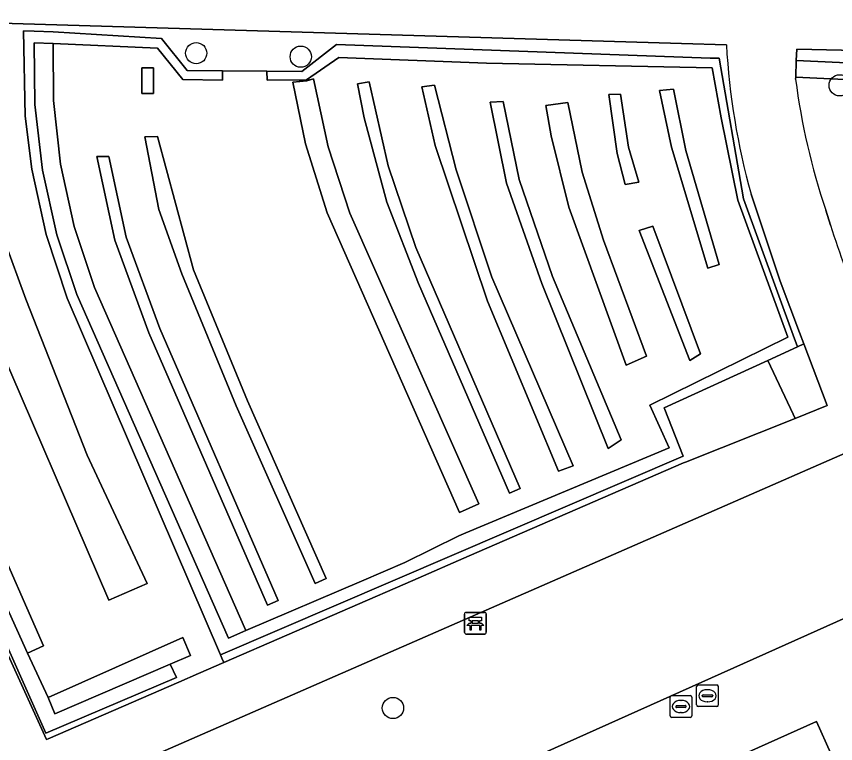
# Model space of a CAD drawing. Extents: x 161248 to 161848, y 384871 to 385383.
# Drawn here: x 161499.57 to 161537.26, y 385112.88 to 385146.35 of the extents above; entities that cross this region are included whole.
import ezdxf

# ---------------------------------------------------------------- set-up
doc = ezdxf.new("R2010")
doc.units = 0
for name, color, linetype in [('IMGEO_Bank', 7, 'Continuous'), ('IMGEO_Boom', 7, 'Continuous'), ('IMGEO_Groenvoorziening', 7, 'Continuous'), ('IMGEO_Haag', 7, 'Continuous'), ('IMGEO_Rioolput', 7, 'Continuous'), ('IMGEO_Voetpad_gesloten', 7, 'Continuous'), ('IMGEO_Voetpad_open', 7, 'Continuous')]:
    doc.layers.add(name, color=color, linetype=linetype)

msp = doc.modelspace()

# ---------------------------------------------------------------- linework, layer by layer
at = {"layer": 'IMGEO_Bank'}
for p, q in [((161520.189, 385117.995), (161520.189, 385118.836)), ((161520.189, 385118.836), (161520.189, 385117.995)), ((161520.264, 385118.92), (161521.105, 385118.92)), ((161521.105, 385118.92), (161520.264, 385118.92)), ((161521.189, 385118.845), (161521.189, 385118.004)), ((161521.189, 385118.004), (161521.189, 385118.845)), ((161520.498, 385118.426), (161520.498, 385118.532)), ((161520.542, 385118.532), (161520.542, 385118.426)), ((161520.83, 385118.538), (161520.548, 385118.538)), ((161520.548, 385118.42), (161520.83, 385118.42)), ((161520.836, 385118.426), (161520.836, 385118.532)), ((161520.88, 385118.532), (161520.88, 385118.426)), ((161520.886, 385118.318), (161520.493, 385118.318)), ((161521.114, 385117.92), (161520.273, 385117.92)), ((161520.273, 385117.92), (161521.114, 385117.92))]:
    msp.add_line(p, q, dxfattribs=at)
for points in [[(161520.436, 385118.318), (161520.294, 385118.318), (161520.406, 385118.42), (161520.492, 385118.42)], [(161520.492, 385118.538), (161520.406, 385118.538), (161520.406, 385118.699), (161520.969, 385118.699), (161520.969, 385118.538), (161520.886, 385118.538)], [(161520.886, 385118.42), (161520.969, 385118.42), (161521.081, 385118.318), (161520.942, 385118.318)], [(161520.486, 385118.311), (161520.486, 385118.104), (161520.443, 385118.104), (161520.443, 385118.311)], [(161520.936, 385118.311), (161520.936, 385118.104), (161520.892, 385118.104), (161520.892, 385118.311)]]:
    msp.add_lwpolyline(points, dxfattribs=at)
for centre, radius, start, end in [((161520.267, 385118.842), 0.0779, 92.4484, 184.2845), ((161520.267, 385118.842), 0.0779, 92.4484, 184.2845), ((161521.111, 385118.842), 0.0779, 2.4484, 94.2845), ((161521.111, 385118.842), 0.0779, 2.4484, 94.2845), ((161520.491, 385118.531), 0.00671, 2.8957, 87.1043), ((161520.491, 385118.427), 0.00671, 272.8957, 357.1043), ((161520.548, 385118.531), 0.00671, 92.8957, 177.1043), ((161520.548, 385118.427), 0.00671, 182.8957, 267.1043), ((161520.83, 385118.531), 0.00671, 2.8957, 87.1043), ((161520.83, 385118.427), 0.00671, 272.8957, 357.1043), ((161520.887, 385118.531), 0.00671, 92.8957, 177.1043), ((161520.887, 385118.427), 0.00671, 182.8957, 267.1043), ((161520.436, 385118.311), 0.00671, 2.8957, 87.1043), ((161520.493, 385118.311), 0.00671, 92.8957, 177.1043), ((161520.885, 385118.311), 0.00671, 2.8957, 87.1043), ((161520.942, 385118.311), 0.00671, 92.8957, 177.1043), ((161520.267, 385117.998), 0.0779, 182.4484, 274.2845), ((161520.267, 385117.998), 0.0779, 182.4484, 274.2845), ((161521.111, 385117.998), 0.0779, 272.4484, 4.2845), ((161521.111, 385117.998), 0.0779, 272.4484, 4.2845)]:
    msp.add_arc(centre, radius, start, end, dxfattribs=at)
at = {"layer": 'IMGEO_Boom'}
for centre in [(161507.841, 385144.661), (161512.653, 385144.499), (161537.448, 385143.18), (161516.894, 385114.517)]:
    msp.add_circle(centre, 0.489, dxfattribs=at)
at = {"layer": 'IMGEO_Groenvoorziening'}
for points in [[(161532.234, 385145.051), (161530.167, 385145.113), (161488.578, 385146.355)], [(161491.611, 385134.279), (161500.916, 385113.354), (161506.94, 385115.926), (161506.651, 385116.539), (161501.332, 385114.247), (161501.03, 385114.994), (161500.087, 385117.049), (161492.141, 385134.64), (161491.152, 385137.496), (161490.258, 385140.671), (161489.492, 385145.52), (161497.609, 385145.25), (161497.61, 385145.767), (161488.963, 385146.054)], [(161488.963, 385146.054), (161497.61, 385145.767), (161497.609, 385145.25), (161498.653, 385145.215), (161498.673, 385144.097), (161490.776, 385144.423), (161491.898, 385139.071), (161493.573, 385133.865), (161500.809, 385117.385)], [(161500.933, 385136.314), (161500.275, 385139.328), (161499.978, 385141.768), (161499.903, 385145.692), (161500.384, 385145.676), (161501.256, 385145.647), (161506.238, 385145.341), (161507.431, 385143.861), (161509.059, 385143.848), (161511.094, 385143.832), (161512.696, 385143.819), (161514.301, 385145.053), (161531.495, 385144.436), (161531.904, 385144.425), (161533.016, 385137.953), (161535.306, 385131.68), (161535.502, 385131.144), (161535.8, 385131.28), (161535.604, 385131.799), (161534.708, 385134.164), (161533.369, 385138.171)], [(161560.529, 385138.93), (161560.411, 385139.239), (161559.36, 385142.418), (161535.423, 385143.559), (161535.419, 385143.462)], [(161536.803, 385137.433), (161537.024, 385136.737)], [(161492.081, 385132.585), (161500.955, 385113.07), (161501.028, 385113.102), (161507.04, 385115.714), (161507.946, 385116.107), (161509.11, 385116.613), (161509.018, 385116.813), (161508.954, 385116.962), (161501.903, 385133.385), (161500.933, 385136.314)], [(161500.809, 385117.385), (161500.087, 385117.049), (161501.03, 385114.994), (161507.234, 385117.767), (161507.584, 385116.941), (161506.651, 385116.539), (161506.94, 385115.926), (161500.916, 385113.354), (161491.611, 385134.279)]]:
    msp.add_lwpolyline(points, dxfattribs=at)
for points in [[(161530.244, 385126.111), (161529.379, 385128.342), (161534.138, 385130.52), (161535.502, 385131.144), (161535.306, 385131.68), (161533.016, 385137.953), (161531.904, 385144.425), (161531.495, 385144.436), (161514.301, 385145.053), (161512.696, 385143.819), (161511.094, 385143.832), (161511.1, 385143.425), (161512.923, 385143.433), (161514.401, 385144.468), (161521.201, 385144.202), (161531.578, 385143.987), (161532.001, 385141.687), (161532.76, 385137.894), (161535.065, 385131.584), (161528.719, 385128.456), (161529.596, 385126.501), (161520.241, 385122.577), (161519.924, 385122.444), (161517.448, 385121.223), (161515.446, 385120.363), (161510.125, 385118.079), (161509.324, 385117.735), (161502.348, 385133.559), (161501.433, 385136.3), (161500.77, 385139.269), (161500.42, 385142.292), (161500.39, 385145.144), (161501.265, 385145.105), (161506.057, 385144.892), (161507.223, 385143.447), (161509.052, 385143.416), (161509.059, 385143.848), (161507.431, 385143.861), (161506.238, 385145.341), (161501.256, 385145.647), (161500.384, 385145.676), (161499.903, 385145.692), (161499.978, 385141.768), (161500.275, 385139.328), (161500.933, 385136.314), (161501.903, 385133.385), (161508.954, 385116.962)], [(161493.573, 385133.865), (161491.898, 385139.071), (161490.776, 385144.423), (161498.673, 385144.097), (161498.653, 385145.215), (161497.609, 385145.25), (161489.492, 385145.52), (161490.258, 385140.671), (161491.152, 385137.496), (161492.141, 385134.64), (161500.087, 385117.049), (161500.809, 385117.385)], [(161503.16, 385133.875), (161502.233, 385136.676), (161501.605, 385139.558), (161501.281, 385142.49), (161501.265, 385145.105), (161500.39, 385145.144), (161500.42, 385142.292), (161500.77, 385139.269), (161501.433, 385136.3), (161502.348, 385133.559), (161509.324, 385117.735), (161510.125, 385118.079)], [(161532.76, 385137.894), (161532.001, 385141.687), (161531.578, 385143.987), (161521.201, 385144.202), (161514.401, 385144.468), (161512.923, 385143.433), (161511.1, 385143.425), (161511.094, 385143.832), (161509.059, 385143.848), (161509.052, 385143.416), (161507.223, 385143.447), (161506.057, 385144.892), (161501.265, 385145.105), (161501.281, 385142.49), (161501.605, 385139.558), (161502.233, 385136.676), (161503.16, 385133.875), (161510.125, 385118.079), (161515.446, 385120.363), (161517.448, 385121.223), (161519.924, 385122.444), (161520.241, 385122.577), (161529.596, 385126.501), (161528.719, 385128.456), (161535.065, 385131.584)], [(161532.76, 385137.894), (161532.001, 385141.687), (161531.578, 385143.987), (161521.201, 385144.202), (161514.401, 385144.468), (161512.923, 385143.433), (161511.1, 385143.425), (161511.094, 385143.832), (161509.059, 385143.848), (161509.052, 385143.416), (161507.223, 385143.447), (161506.057, 385144.892), (161501.265, 385145.105), (161501.281, 385142.49), (161501.605, 385139.558), (161502.233, 385136.676), (161503.16, 385133.875), (161510.125, 385118.079), (161515.446, 385120.363), (161517.448, 385121.223), (161519.924, 385122.444), (161520.241, 385122.577), (161529.596, 385126.501), (161528.719, 385128.456), (161535.065, 385131.584)], [(161559.387, 385144.304), (161535.472, 385144.844), (161535.452, 385144.325), (161559.745, 385143.209)], [(161535.452, 385144.325), (161535.423, 385143.559), (161559.36, 385142.418), (161560.411, 385139.239), (161561.384, 385139.666), (161559.745, 385143.209)], [(161505.878, 385142.8), (161505.339, 385142.8), (161505.339, 385143.993), (161505.878, 385143.993)], [(161505.878, 385143.993), (161505.339, 385143.993), (161505.339, 385142.8), (161505.878, 385142.8)], [(161505.878, 385142.8), (161505.339, 385142.8), (161505.339, 385143.993), (161505.878, 385143.993)], [(161520.847, 385123.917), (161519.962, 385123.524), (161513.874, 385137.313), (161512.878, 385140.482), (161512.283, 385143.33), (161513.239, 385143.484), (161513.914, 385140.349), (161514.912, 385137.301)], [(161514.912, 385137.301), (161520.847, 385123.917), (161519.962, 385123.524), (161513.874, 385137.313), (161512.878, 385140.482), (161512.283, 385143.33), (161512.938, 385143.389), (161513.239, 385143.484), (161513.914, 385140.349)], [(161514.912, 385137.301), (161513.914, 385140.349), (161513.239, 385143.484), (161512.938, 385143.389), (161512.283, 385143.33), (161512.878, 385140.482), (161513.874, 385137.313), (161519.962, 385123.524), (161520.847, 385123.917)], [(161518.065, 385134.063), (161516.618, 385137.81), (161515.57, 385141.688), (161515.267, 385143.256), (161515.792, 385143.346), (161516.667, 385139.478), (161517.942, 385135.722), (161522.746, 385124.618), (161522.259, 385124.401)], [(161522.746, 385124.618), (161517.942, 385135.722), (161516.667, 385139.478), (161515.792, 385143.346), (161515.267, 385143.256), (161515.57, 385141.688), (161516.618, 385137.81), (161518.065, 385134.063), (161522.259, 385124.401)], [(161518.065, 385134.063), (161516.618, 385137.81), (161515.57, 385141.688), (161515.267, 385143.256), (161515.792, 385143.346), (161516.667, 385139.478), (161517.942, 385135.722), (161522.746, 385124.618), (161522.259, 385124.401)], [(161521.239, 385133.239), (161518.836, 385140.413), (161518.225, 385143.118), (161518.809, 385143.182), (161519.801, 385139.296), (161521.442, 385134.357), (161525.178, 385125.673), (161524.518, 385125.418)], [(161525.178, 385125.673), (161521.442, 385134.357), (161519.801, 385139.296), (161518.809, 385143.182), (161518.225, 385143.118), (161518.836, 385140.413), (161521.239, 385133.239), (161524.518, 385125.418)], [(161521.239, 385133.239), (161518.836, 385140.413), (161518.225, 385143.118), (161518.809, 385143.182), (161519.801, 385139.296), (161521.442, 385134.357), (161525.178, 385125.673), (161524.518, 385125.418)], [(161529.716, 385140.331), (161529.156, 385142.947), (161529.804, 385142.998), (161530.376, 385140.179), (161531.903, 385134.935), (161531.382, 385134.757)], [(161531.903, 385134.935), (161530.376, 385140.179), (161529.804, 385142.998), (161529.156, 385142.947), (161529.716, 385140.331), (161531.382, 385134.757)], [(161529.716, 385140.331), (161529.156, 385142.947), (161529.804, 385142.998), (161530.376, 385140.179), (161531.903, 385134.935), (161531.382, 385134.757)], [(161527.215, 385140.05), (161526.82, 385142.755), (161527.366, 385142.78), (161527.736, 385140.33), (161528.206, 385138.73), (161527.584, 385138.615)], [(161528.206, 385138.73), (161527.736, 385140.33), (161527.366, 385142.78), (161526.82, 385142.755), (161527.215, 385140.05), (161527.584, 385138.615)], [(161527.215, 385140.05), (161526.82, 385142.755), (161527.366, 385142.78), (161527.736, 385140.33), (161528.206, 385138.73), (161527.584, 385138.615)], [(161523.74, 385134.066), (161522.125, 385138.675), (161521.374, 385142.409), (161521.958, 385142.434), (161522.696, 385138.841), (161524.235, 385134.384), (161527.387, 385126.868), (161526.803, 385126.461)], [(161527.387, 385126.868), (161524.235, 385134.384), (161522.696, 385138.841), (161521.958, 385142.434), (161521.374, 385142.409), (161522.125, 385138.675), (161523.74, 385134.066), (161526.803, 385126.461)], [(161523.74, 385134.066), (161522.125, 385138.675), (161521.374, 385142.409), (161521.958, 385142.434), (161522.696, 385138.841), (161524.235, 385134.384), (161527.387, 385126.868), (161526.803, 385126.461)], [(161524.984, 385137.57), (161524.169, 385140.86), (161523.932, 385142.249), (161524.942, 385142.398), (161525.592, 385139.179), (161526.575, 385136.046), (161528.566, 385130.717), (161527.63, 385130.305)], [(161528.566, 385130.717), (161526.575, 385136.046), (161525.592, 385139.179), (161524.942, 385142.398), (161523.932, 385142.249), (161524.169, 385140.86), (161524.984, 385137.57), (161527.63, 385130.305)], [(161524.984, 385137.57), (161524.169, 385140.86), (161523.932, 385142.249), (161524.942, 385142.398), (161525.592, 385139.179), (161526.575, 385136.046), (161528.566, 385130.717), (161527.63, 385130.305)], [(161505.579, 385120.251), (161502.821, 385126.155), (161500, 385133.33), (161499.007, 385136.071), (161497.938, 385141.582), (161496.085, 385141.187), (161496.556, 385138.254), (161495.172, 385137.783), (161495.44, 385136.666), (161496.938, 385136.857), (161498.298, 385132.272), (161503.827, 385119.476)], [(161500, 385133.33), (161502.821, 385126.155), (161505.579, 385120.251), (161503.827, 385119.476), (161498.298, 385132.272), (161496.938, 385136.857), (161495.44, 385136.666), (161495.172, 385137.783), (161496.556, 385138.254), (161496.085, 385141.187), (161497.938, 385141.582), (161499.007, 385136.071)], [(161513.825, 385120.484), (161513.311, 385120.256), (161509.688, 385128.432), (161507.184, 385134.501), (161506.122, 385137.471), (161505.48, 385140.812), (161506.057, 385140.823), (161507.716, 385134.685), (161510.204, 385128.655)], [(161513.825, 385120.484), (161510.204, 385128.655), (161507.716, 385134.685), (161506.057, 385140.823), (161505.48, 385140.812), (161506.122, 385137.471), (161507.184, 385134.501), (161509.688, 385128.432), (161513.311, 385120.256)], [(161513.825, 385120.484), (161513.311, 385120.256), (161509.688, 385128.432), (161507.184, 385134.501), (161506.122, 385137.471), (161505.48, 385140.812), (161506.057, 385140.823), (161507.716, 385134.685), (161510.204, 385128.655)], [(161511.609, 385119.469), (161511.115, 385119.251), (161505.662, 385131.783), (161504.098, 385136.049), (161503.275, 385139.909), (161503.827, 385139.912), (161504.618, 385136.199), (161506.164, 385131.982)], [(161511.609, 385119.469), (161506.164, 385131.982), (161504.618, 385136.199), (161503.827, 385139.912), (161503.275, 385139.909), (161504.098, 385136.049), (161505.662, 385131.783), (161511.115, 385119.251)], [(161511.609, 385119.469), (161511.115, 385119.251), (161505.662, 385131.783), (161504.098, 385136.049), (161503.275, 385139.909), (161503.827, 385139.912), (161504.618, 385136.199), (161506.164, 385131.982)], [(161528.22, 385136.495), (161528.855, 385136.698), (161531.041, 385130.82), (161530.559, 385130.515)], [(161531.041, 385130.82), (161528.855, 385136.698), (161528.22, 385136.495), (161530.559, 385130.515)], [(161528.22, 385136.495), (161528.855, 385136.698), (161531.041, 385130.82), (161530.559, 385130.515)], [(161535.8, 385131.28), (161535.502, 385131.144), (161534.138, 385130.52), (161535.313, 385128.039), (161535.405, 385127.85), (161536.877, 385128.436), (161536.443, 385129.581)], [(161535.405, 385127.85), (161535.313, 385128.039), (161534.138, 385130.52), (161529.379, 385128.342), (161530.244, 385126.111), (161508.954, 385116.962), (161509.018, 385116.813), (161509.11, 385116.613), (161517.804, 385120.389), (161520.395, 385121.515), (161530.264, 385125.802), (161530.352, 385125.837)], [(161537.695, 385126.241), (161532.649, 385124.036), (161502.032, 385110.648), (161502.322, 385109.901), (161504.959, 385103.989), (161506.949, 385104.874), (161507.536, 385105.137), (161511.359, 385106.851), (161540.248, 385119.797), (161539.975, 385120.475)], [(161506.651, 385116.539), (161507.584, 385116.941), (161507.234, 385117.767), (161501.03, 385114.994), (161501.332, 385114.247)], [(161513.25, 385102.638), (161513.588, 385101.89), (161537.044, 385112.427), (161536.381, 385113.901), (161512.924, 385103.363)]]:
    msp.add_lwpolyline(points, close=True, dxfattribs=at)
for centre, radius, start, end in [((161564.969, 385146.918), 32.788, 183.2637, 195.4719), ((161567.428, 385147.636), 32.28, 187.4304, 198.4269), ((161590.614, 385154.167), 56.353, 198.0175, 202.2054)]:
    msp.add_arc(centre, radius, start, end, dxfattribs=at)
at = {"layer": 'IMGEO_Haag'}
msp.add_lwpolyline([(161491.611, 385134.279), (161500.916, 385113.354), (161506.94, 385115.926), (161506.651, 385116.539), (161501.332, 385114.247), (161501.03, 385114.994), (161500.087, 385117.049), (161492.141, 385134.64), (161491.152, 385137.496), (161490.258, 385140.671), (161489.492, 385145.52), (161497.609, 385145.25), (161497.61, 385145.767), (161488.963, 385146.054)], dxfattribs=at)
for points in [[(161534.138, 385130.52), (161535.502, 385131.144), (161535.306, 385131.68), (161533.016, 385137.953), (161531.904, 385144.425), (161531.495, 385144.436), (161514.301, 385145.053), (161512.696, 385143.819), (161511.094, 385143.832), (161511.1, 385143.425), (161512.923, 385143.433), (161514.401, 385144.468), (161521.201, 385144.202), (161531.578, 385143.987), (161532.001, 385141.687), (161532.76, 385137.894), (161535.065, 385131.584), (161528.719, 385128.456), (161529.596, 385126.501), (161520.241, 385122.577), (161519.924, 385122.444), (161517.448, 385121.223), (161515.446, 385120.363), (161510.125, 385118.079), (161509.324, 385117.735), (161502.348, 385133.559), (161501.433, 385136.3), (161500.77, 385139.269), (161500.42, 385142.292), (161500.39, 385145.144), (161501.265, 385145.105), (161506.057, 385144.892), (161507.223, 385143.447), (161509.052, 385143.416), (161509.059, 385143.848), (161507.431, 385143.861), (161506.238, 385145.341), (161501.256, 385145.647), (161500.384, 385145.676), (161499.903, 385145.692), (161499.978, 385141.768), (161500.275, 385139.328), (161500.933, 385136.314), (161501.903, 385133.385), (161508.954, 385116.962), (161530.244, 385126.111), (161529.379, 385128.342)], [(161535.452, 385144.325), (161535.423, 385143.559), (161559.36, 385142.418), (161560.411, 385139.239), (161561.384, 385139.666), (161559.745, 385143.209)], [(161513.25, 385102.638), (161513.588, 385101.89), (161537.044, 385112.427), (161536.381, 385113.901), (161512.924, 385103.363)]]:
    msp.add_lwpolyline(points, close=True, dxfattribs=at)
at = {"layer": 'IMGEO_Rioolput'}
for p, q in [((161530.863, 385114.656), (161530.863, 385115.508)), ((161530.938, 385115.582), (161531.79, 385115.582)), ((161531.864, 385115.508), (161531.864, 385114.656)), ((161529.645, 385114.16), (161529.645, 385115.012)), ((161529.72, 385115.086), (161530.572, 385115.086)), ((161530.646, 385115.012), (161530.646, 385114.16)), ((161531.122, 385115.076), (161531.122, 385115.088)), ((161531.56, 385115.039), (161531.162, 385115.039)), ((161531.165, 385115.125), (161531.563, 385115.125)), ((161531.351, 385115.362), (161531.376, 385115.362)), ((161531.606, 385115.088), (161531.606, 385115.076)), ((161529.947, 385114.629), (161530.345, 385114.629)), ((161530.133, 385114.866), (161530.158, 385114.866)), ((161531.374, 385114.802), (161531.349, 385114.802)), ((161529.904, 385114.58), (161529.904, 385114.592)), ((161530.342, 385114.543), (161529.944, 385114.543)), ((161530.156, 385114.306), (161530.131, 385114.306)), ((161530.388, 385114.592), (161530.388, 385114.58)), ((161531.79, 385114.582), (161530.938, 385114.582)), ((161530.572, 385114.086), (161529.72, 385114.086))]:
    msp.add_line(p, q, dxfattribs=at)
for points in [[(161530.863, 385114.656), (161530.863, 385115.508)], [(161530.938, 385115.582), (161531.79, 385115.582)], [(161531.864, 385115.508), (161531.864, 385114.656)], [(161529.645, 385114.16), (161529.645, 385115.012)], [(161529.72, 385115.086), (161530.572, 385115.086)], [(161530.646, 385115.012), (161530.646, 385114.16)], [(161531.79, 385114.582), (161530.938, 385114.582)], [(161530.572, 385114.086), (161529.72, 385114.086)]]:
    msp.add_lwpolyline(points, dxfattribs=at)
for centre, radius, start, end in [((161530.94, 385115.506), 0.0765, 91.552, 178.448), ((161530.94, 385115.506), 0.0765, 91.552, 178.448), ((161531.788, 385115.506), 0.0765, 1.552, 88.448), ((161531.788, 385115.506), 0.0765, 1.552, 88.448), ((161529.722, 385115.01), 0.0765, 91.552, 178.448), ((161529.722, 385115.01), 0.0765, 91.552, 178.448), ((161530.57, 385115.01), 0.0765, 1.552, 88.448), ((161530.57, 385115.01), 0.0765, 1.552, 88.448), ((161531.162, 385115.085), 0.0403, 85.8775, 175.7526), ((161531.159, 385115.075), 0.0366, 178.938, 274.7102), ((161531.563, 385115.082), 0.043, 264.8664, 352.4533), ((161531.567, 385115.087), 0.0386, 1.7309, 96.639), ((161529.944, 385114.589), 0.0403, 85.8775, 175.7526), ((161530.349, 385114.591), 0.0386, 1.7309, 96.639), ((161530.94, 385114.658), 0.0765, 181.552, 268.448), ((161530.94, 385114.658), 0.0765, 181.552, 268.448), ((161531.788, 385114.658), 0.0765, 271.552, 358.448), ((161531.788, 385114.658), 0.0765, 271.552, 358.448), ((161529.941, 385114.579), 0.0366, 178.938, 274.7102), ((161530.345, 385114.586), 0.043, 264.8664, 352.4533), ((161529.722, 385114.162), 0.0765, 181.552, 268.448), ((161529.722, 385114.162), 0.0765, 181.552, 268.448), ((161530.57, 385114.162), 0.0765, 271.552, 358.448), ((161530.57, 385114.162), 0.0765, 271.552, 358.448)]:
    msp.add_arc(centre, radius, start, end, dxfattribs=at)
for centre, major_axis, ratio, start_param, end_param in [((161531.35, 385115.082), (-0.387, 0.002), 0.722429, 4.712389, 7.853982), ((161531.375, 385115.082), (-0.39, 0.002), 0.717154, 1.570796, 4.712389), ((161530.132, 385114.586), (-0.387, 0.002), 0.722429, 4.712389, 7.853982), ((161530.157, 385114.586), (-0.39, 0.002), 0.717154, 1.570796, 4.712389)]:
    msp.add_ellipse(centre, major_axis=major_axis, ratio=ratio, start_param=start_param, end_param=end_param, dxfattribs=at)
at = {"layer": 'IMGEO_Voetpad_gesloten'}
for points in [[(161488.578, 385146.355), (161530.167, 385145.113), (161532.234, 385145.051)], [(161535.419, 385143.462), (161535.423, 385143.559), (161535.452, 385144.325), (161535.472, 385144.844), (161559.387, 385144.304)], [(161533.369, 385138.171), (161534.708, 385134.164), (161535.604, 385131.799), (161535.8, 385131.28), (161536.443, 385129.581), (161536.877, 385128.436), (161535.405, 385127.85), (161530.352, 385125.837), (161530.264, 385125.802), (161520.395, 385121.515), (161517.804, 385120.389), (161509.11, 385116.613), (161507.946, 385116.107), (161507.04, 385115.714), (161501.028, 385113.102), (161500.955, 385113.07), (161492.081, 385132.585)], [(161537.024, 385136.737), (161536.803, 385137.433)], [(161489.862, 385129.907), (161491.115, 385127.17), (161493.746, 385121.535), (161497.729, 385113.004), (161497.468, 385112.886), (161497.635, 385112.523), (161494.899, 385111.286), (161496.426, 385108.069), (161499.066, 385109.417), (161499.234, 385109.053), (161496.241, 385107.525), (161496.408, 385107.168), (161499.457, 385108.567), (161499.631, 385108.647), (161499.74, 385108.698), (161502.322, 385109.901), (161502.032, 385110.648), (161532.649, 385124.036), (161537.695, 385126.241)]]:
    msp.add_lwpolyline(points, dxfattribs=at)
for centre, radius, start, end in [((161564.969, 385146.918), 32.788, 183.2637, 195.4719), ((161567.428, 385147.636), 32.28, 187.4304, 198.4269), ((161590.614, 385154.167), 56.353, 198.0175, 202.2054)]:
    msp.add_arc(centre, radius, start, end, dxfattribs=at)
at = {"layer": 'IMGEO_Voetpad_open'}
msp.add_lwpolyline([(161540.248, 385119.797), (161511.359, 385106.851), (161512.924, 385103.363), (161536.381, 385113.901), (161537.044, 385112.427), (161538.583, 385109.002)], dxfattribs=at)

doc.saveas('drawing.dxf')
